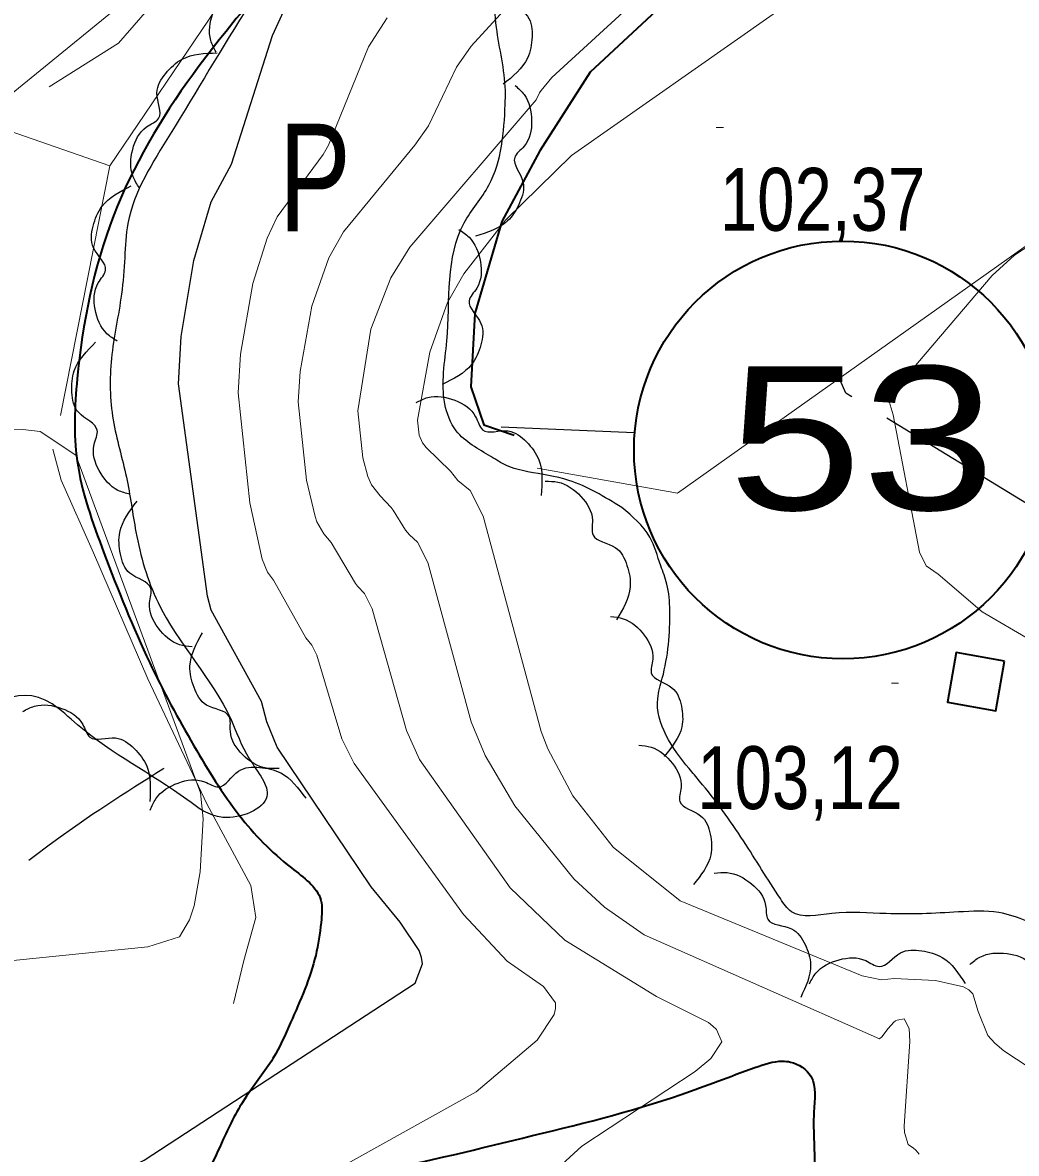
# Model space of a CAD drawing. Extents: x 483843 to 488449, y 4381269 to 4384483.
# Drawn here: x 486483.2 to 486621.6, y 4383075.2 to 4383232.7 of the extents above; entities that cross this region are included whole.
import ezdxf
from ezdxf.enums import TextEntityAlignment as Align

# ---------------------------------------------------------------- set-up
doc = ezdxf.new("R2010")
doc.units = 0
doc.header["$LTSCALE"] = 3.8
doc.linetypes.add('LONG_DASHED', pattern=[7.5, 6, -1.5])
for name, color, linetype, lineweight in [('13', 7, 'Continuous', 35), ('25', 7, 'LONG_DASHED', 25), ('27', 7, 'Continuous', 25), ('47', 7, 'Continuous', 35), ('51', 7, 'Continuous', 13), ('6', 7, 'Continuous', 35), ('7', 7, 'Continuous', 13), ('8', 7, 'Continuous', 25), ('9', 7, 'Continuous', 13)]:
    doc.layers.add(name, color=color, linetype=linetype, lineweight=lineweight)
doc.layers.add('31', color=7, linetype='Continuous')

msp = doc.modelspace()

# ---------------------------------------------------------------- linework, layer by layer
at = {"layer": '25'}
msp.add_lwpolyline([(486704.92, 4383073.62), (486705.71, 4383081.56), (486704.16, 4383088.86), (486698.64, 4383095.92), (486687.91, 4383106.95), (486677.47, 4383111.38), (486664.49, 4383116.74), (486654.91, 4383123.56), (486649.09, 4383130.99), (486645.39, 4383140.13), (486641.95, 4383145.88), (486638.42, 4383151.26), (486632.51, 4383157.34), (486627.26, 4383162.75), (486622.95, 4383165.73), (486597.81, 4383181.1), (486597.01, 4383182.91), (486596.65, 4383184.2)], dxfattribs=at)
msp.add_spline([(486437.35, 4383083.44), (486463.16, 4383099.97), (486490.09, 4383120.52), (486505.66, 4383130.62)], degree=3, dxfattribs=at)
at = {"layer": '27'}
for points in [[(486610.86, 4384044.96), (486626.92, 4384050.28), (486637.16, 4384047.74), (486652.05, 4384044.37), (486668.53, 4384042.49), (486656.8, 4383988.7), (486633.28, 4383928.86), (486626.29, 4383912.38), (486620.95, 4383890.47), (486618.98, 4383873.39), (486617.47, 4383861.93), (486622.54, 4383859.83), (486631.45, 4383858.8), (486644.63, 4383856.29), (486649.12, 4383845.49), (486645.98, 4383835.48), (486644.53, 4383823.42), (486643.59, 4383804.83), (486644.04, 4383789.06), (486650.17, 4383776.97), (486661.43, 4383767.05), (486666.65, 4383759.32), (486665.61, 4383749.81), (486664.24, 4383748.18), (486659.87, 4383747.12), (486650.35, 4383747.78), (486629.58, 4383749.13), (486612.5, 4383751.02), (486592.66, 4383759.56), (486583.46, 4383745.88), (486580.74, 4383723.11), (486572.16, 4383689.84), (486560.68, 4383659.02), (486553.32, 4383631.81), (486543.18, 4383605.32), (486532.56, 4383576.21), (486523.53, 4383553.45), (486518.77, 4383540.54), (486501.4, 4383543.49), (486476.15, 4383556.3), (486468.29, 4383557.62), (486465.07, 4383557.96), (486462.29, 4383558.08), (486460.26, 4383557.81), (486439.29, 4383544.45), (486415.17, 4383526.49), (486391.53, 4383510.54), (486385.69, 4383506.57), (486377.62, 4383503.39), (486371.16, 4383503.41), (486344.21, 4383501.99), (486329.53, 4383482.99), (486328.89, 4383480.37), (486326.87, 4383475.75), (486312.85, 4383471.45), (486300.33, 4383482.51), (486290.76, 4383490.08), (486283.31, 4383493.56), (486272.61, 4383495.89), (486284, 4383520.94), (486252.05, 4383537.68), (486229.62, 4383543.55), (486216.83, 4383551.46), (486203.95, 4383558.48), (486174.8, 4383524.83), (486205.26, 4383519.21), (486220.9, 4383511.34), (486230.24, 4383508.13), (486241.13, 4383503.92), (486264.65, 4383495.7), (486250.48, 4383465.06), (486236.28, 4383432.55), (486231.27, 4383423.25), (486225.77, 4383410.64), (486214.94, 4383382.73), (486214.23, 4383380.42), (486219.38, 4383373.59), (486258.75, 4383355.69), (486297.13, 4383332.33), (486352.51, 4383306.4), (486336.13, 4383294.48), (486320.46, 4383268.89), (486317.3, 4383262.94), (486310.85, 4383257.93), (486295.11, 4383254.25), (486285.76, 4383251.31), (486282.23, 4383245.35), (486279.78, 4383236.83), (486280.35, 4383218.97), (486309.23, 4383192.29), (486315, 4383181.33)], [(486566.59, 4383165.19), (486559.21, 4383168.97), (486553.53, 4383170.18), (486550.54, 4383171.05), (486548.38, 4383172.28), (486543.56, 4383175.88), (486541.96, 4383179.65), (486542.24, 4383188.43), (486544.65, 4383204.83), (486548.1, 4383210.1), (486550.36, 4383221.33), (486550.39, 4383223.28), (486549.16, 4383232.07), (486548.56, 4383237.11), (486546.53, 4383242.09), (486542.38, 4383245.23), (486539.32, 4383246.7), (486534.38, 4383247.29), (486528.45, 4383247.6), (486514.92, 4383235.49), (486503.71, 4383217.19), (486497.82, 4383204.75), (486497.38, 4383200.03), (486496.93, 4383194.93), (486495.53, 4383185.95), (486495.78, 4383177.39), (486497.62, 4383169.41), (486498.94, 4383161.81), (486502.02, 4383151.94), (486512.14, 4383135.73), (486514.76, 4383130.14), (486517.17, 4383124.93), (486511.05, 4383122.02), (486506.05, 4383124.49), (486490.82, 4383134.91), (486487.26, 4383137.82), (486455.32, 4383113.66), (486442.37, 4383104.77), (486437.83, 4383086.67), (486430.34, 4383082.5), (486404.07, 4383086.78), (486395.79, 4383090.28), (486389.3, 4383093.22), (486382.29, 4383096.02), (486378.87, 4383098.55), (486381.09, 4383112.25), (486383.37, 4383119.49), (486385.11, 4383130.58), (486386.58, 4383138.73), (486382.65, 4383142.09), (486371.02, 4383149.11)], [(486510.1, 4383228.64), (486509.37, 4383230.26), (486509.66, 4383234.04), (486511.87, 4383237), (486513.65, 4383238.02), (486513.74, 4383241.57), (486515.21, 4383244.17), (486517.65, 4383245.95), (486522.59, 4383246.39)], [(486547.54, 4383245.71), (486549.16, 4383245), (486551.47, 4383241.99), (486551.8, 4383238.31), (486551.16, 4383236.36), (486553.46, 4383233.66), (486554.11, 4383230.74), (486553.47, 4383227.79), (486550.09, 4383224.16)], [(486510.56, 4382972.83), (486592.89, 4382960.7), (486601.82, 4382957.51), (486605.65, 4382949.21), (486605.01, 4382945.38), (486612.67, 4382941.55), (486617.14, 4382941.55), (486645.86, 4382947.29), (486666.92, 4382951.76), (486682.87, 4382958.79), (486691.17, 4382972.2), (486697.55, 4382995.18), (486698.19, 4383013.7), (486700.1, 4383028.38), (486705.21, 4383044.98), (486712.23, 4383062.86), (486713.51, 4383076.27), (486713.51, 4383089.04), (486710.95, 4383094.79), (486707.76, 4383100.53), (486695, 4383117.13), (486669.47, 4383126.71), (486659.9, 4383138.2), (486650.96, 4383150.33), (486637.56, 4383166.93), (486626.71, 4383177.15), (486626.71, 4383182.26), (486685.43, 4383205.88), (486717.33, 4383225.68), (486728.82, 4383230.78), (486732.65, 4383230.78), (486739.03, 4383228.87), (486743.5, 4383227.59), (486748.61, 4383221.21), (486745.41, 4383218.01), (486738.39, 4383203.97), (486732.65, 4383177.15), (486727.55, 4383157.36), (486725.63, 4383141.39), (486727.55, 4383133.73), (486765.2, 4383119.05), (486811.79, 4383105), (486813.06, 4383104.36), (486819.44, 4383106.92), (486824.55, 4383113.3), (486825.19, 4383127.35), (486820.08, 4383159.91), (486816.89, 4383173.96), (486816.89, 4383178.43), (486819.44, 4383183.54), (486826.46, 4383182.9), (486839.23, 4383173.96), (486851.35, 4383158.63), (486851.35, 4383155.44), (486854.55, 4383149.7), (486860.29, 4383146.5), (486874.33, 4383147.78), (486881.35, 4383147.78), (486885.18, 4383146.5), (486885.82, 4383140.12), (486878.16, 4383135.65), (486855.18, 4383117.77), (486850.08, 4383106.92), (486844.33, 4383092.87), (486846.25, 4383073.72), (486850.08, 4383059.67), (486853.27, 4383048.81), (486859.01, 4383039.24), (486866.03, 4383030.3), (486874.97, 4383020.08), (486875.61, 4383011.78), (486873.05, 4382997.74), (486873.05, 4382979.86), (486877.52, 4382957.51), (486880.71, 4382931.33), (486896.03, 4382901.96), (486916.45, 4382878.98), (486920.28, 4382878.34), (486934.96, 4382878.98), (486953.46, 4382889.19), (486954.74, 4382904.52), (486949.64, 4382917.29), (486943.25, 4382926.22), (486931.13, 4382935.16), (486926.66, 4382940.27), (486927.94, 4382947.29), (486935.6, 4382954.32), (486935.6, 4382959.43), (486931.77, 4382975.39), (486917.73, 4383017.53), (486919, 4383028.38)], [(486499.42, 4383209.73), (486498.54, 4383211.28), (486498.49, 4383215.07), (486500.42, 4383218.21), (486502.1, 4383219.39), (486501.87, 4383222.94), (486503.1, 4383225.66), (486505.37, 4383227.65), (486510.25, 4383228.53)], [(486551.76, 4383223.97), (486553.01, 4383222.71), (486554.05, 4383219.06), (486553, 4383215.52), (486551.69, 4383213.94), (486552.84, 4383210.58), (486552.37, 4383207.63), (486550.69, 4383205.11), (486546.21, 4383202.99)], [(486496.35, 4383188.37), (486494.91, 4383189.4), (486493.26, 4383192.82), (486493.7, 4383196.48), (486494.72, 4383198.26), (486493.02, 4383201.38), (486492.98, 4383204.37), (486494.21, 4383207.13), (486498.27, 4383209.99)], [(486543.91, 4383203.92), (486545.33, 4383202.86), (486546.91, 4383199.41), (486546.41, 4383195.75), (486545.34, 4383194), (486546.99, 4383190.84), (486546.97, 4383187.86), (486545.69, 4383185.12), (486541.57, 4383182.34)], [(486498.13, 4383167.04), (486496.44, 4383167.58), (486493.83, 4383170.33), (486493.11, 4383173.95), (486493.55, 4383175.96), (486490.97, 4383178.41), (486490.02, 4383181.24), (486490.35, 4383184.25), (486493.33, 4383188.21)], [(486537.95, 4383179.82), (486539.58, 4383180.51), (486543.35, 4383180.13), (486546.25, 4383177.84), (486547.23, 4383176.03), (486550.78, 4383175.85), (486553.34, 4383174.33), (486555.06, 4383171.83), (486555.37, 4383166.88)], [(486555.93, 4383168.84), (486557.7, 4383168.73), (486560.92, 4383166.73), (486562.51, 4383163.4), (486562.6, 4383161.35), (486565.7, 4383159.63), (486567.33, 4383157.13), (486567.78, 4383154.14), (486565.88, 4383149.55)], [(486506.77, 4383145.76), (486505.02, 4383146.06), (486502.05, 4383148.42), (486500.85, 4383151.91), (486501.01, 4383153.96), (486498.11, 4383156.03), (486496.78, 4383158.7), (486496.69, 4383161.73), (486499.1, 4383166.06)], [(486517.12, 4382975.46), (486478.87, 4382976.46), (486461.53, 4382976.33), (486451.25, 4382976.18), (486439.08, 4382975.37), (486432.08, 4382973.37), (486426.88, 4382972.32), (486418.36, 4382969.44), (486413.52, 4382966.81), (486407.62, 4382963.07), (486396.4, 4382955.5), (486391.57, 4382953.32), (486373.31, 4382951.18), (486352.48, 4382948.33), (486347.06, 4382947.35), (486336.84, 4382945.85), (486333.37, 4382944.62), (486327.79, 4382943.05), (486327.57, 4382943.13), (486330.01, 4382956.45), (486336.39, 4382967.39), (486336.97, 4382971.21), (486337.3, 4382972.93), (486339.42, 4382979.43), (486364.33, 4382984.7), (486392.61, 4382989.55), (486423.95, 4382997.95), (486432.35, 4382997.98), (486439.93, 4382998.02), (486449.54, 4382998.04), (486459.3, 4382998.27), (486474.7, 4382999.48), (486495, 4383002.26), (486504.46, 4383003.25), (486521.76, 4383006.08), (486527.57, 4383007.87), (486540.54, 4383012.19), (486550.15, 4383012.88), (486560.61, 4383014.98), (486576.64, 4383018.5), (486580.1, 4383018.68), (486592.33, 4383018.65), (486595.18, 4383018.99), (486596.85, 4383020.31), (486594.95, 4383023.72), (486589.65, 4383030.4), (486586.83, 4383033.06), (486582.24, 4383037.56), (486580.93, 4383040.2), (486581.8, 4383043.49), (486584.78, 4383046.9), (486593.6, 4383060.2), (486594.82, 4383061.46), (486598.41, 4383060.81), (486601.45, 4383058.07), (486608.32, 4383050.54), (486613.16, 4383047.99), (486625.59, 4383046.09), (486644.16, 4383043.2), (486650.63, 4383039.28), (486654.38, 4383039.07), (486657.61, 4383039.33), (486661.82, 4383039.94), (486666.5, 4383042.05), (486668.17, 4383048.86), (486668.43, 4383056.66), (486659.26, 4383070.74), (486654.39, 4383076.97), (486650.74, 4383083.55), (486649, 4383088.22), (486644.49, 4383092.64), (486637.44, 4383098.52), (486637.21, 4383098.07), (486635.3, 4383100.73), (486626.82, 4383106.18), (486619.13, 4383108.76), (486613.5, 4383108.84), (486603.45, 4383108.61), (486595.87, 4383108.64), (486590.24, 4383108.88), (486588.69, 4383110.7), (486583.56, 4383118.73), (486577.45, 4383127.07), (486575.97, 4383128.81), (486571.61, 4383138.56), (486572.25, 4383141.4), (486573.29, 4383150.84), (486572.89, 4383154.52), (486572.03, 4383157.08), (486570.51, 4383161.08), (486566.59, 4383165.19)], [(486565.05, 4383150.01), (486566.8, 4383149.7), (486569.74, 4383147.41), (486570.91, 4383144.06), (486570.72, 4383142.1), (486573.59, 4383140.09), (486574.9, 4383137.53), (486574.97, 4383134.64), (486572.51, 4383130.51)], [(486518.88, 4383128.85), (486517.11, 4383128.87), (486513.81, 4383130.75), (486512.09, 4383134.02), (486511.93, 4383136.07), (486508.76, 4383137.67), (486507.03, 4383140.11), (486506.47, 4383143.08), (486508.19, 4383147.73)], [(486483.18, 4383136.78), (486484.8, 4383137.51), (486488.59, 4383137.2), (486491.53, 4383134.98), (486492.54, 4383133.19), (486496.1, 4383133.08), (486498.69, 4383131.61), (486500.45, 4383129.15), (486500.87, 4383124.21)], [(486568.96, 4383132.08), (486570.7, 4383131.8), (486573.66, 4383129.53), (486574.86, 4383126.19), (486574.7, 4383124.23), (486577.59, 4383122.24), (486578.92, 4383119.68), (486579, 4383116.79), (486576.59, 4383112.65)], [(486500.94, 4383123.04), (486501.72, 4383124.62), (486504.83, 4383126.81), (486508.5, 4383126.99), (486510.43, 4383126.26), (486513.23, 4383128.46), (486516.16, 4383128.98), (486519.1, 4383128.23), (486522.58, 4383124.69)], [(486579.49, 4383114.23), (486581.26, 4383114.33), (486584.69, 4383112.76), (486586.64, 4383109.76), (486586.95, 4383107.82), (486590.23, 4383106.51), (486592.13, 4383104.31), (486592.9, 4383101.52), (486591.52, 4383096.95)], [(486592.75, 4383098.85), (486593.64, 4383100.31), (486596.9, 4383102.18), (486600.59, 4383102.07), (486602.45, 4383101.25), (486605.42, 4383103.13), (486608.38, 4383103.43), (486611.24, 4383102.5), (486614.45, 4383098.87)], [(486615.06, 4383101.54), (486616.49, 4383102.56), (486620.26, 4383103.05), (486623.6, 4383101.56), (486624.97, 4383100.1), (486628.47, 4383100.73), (486631.32, 4383099.88), (486633.57, 4383097.95), (486635.03, 4383093.41)]]:
    msp.add_spline(points, degree=3, dxfattribs=at)
at = {"layer": '47'}
msp.add_lwpolyline([(486619.93, 4383143.79), (486613.18, 4383144.97), (486611.97, 4383138.05), (486618.72, 4383136.87)], close=True, dxfattribs=at)
at = {"layer": '51'}
msp.add_line((486488.44, 4383178.02), (486495.31, 4383212.81), dxfattribs=at)
for points in [[(486486.84, 4383223.81), (486496.53, 4383229.9), (486508.36, 4383243.54)], [(486421.45, 4383238.51), (486495.31, 4383212.81), (486510.03, 4383234.51)], [(486554.81, 4383170.69), (486574.35, 4383167.18), (486625.97, 4383203.81)], [(486512.55, 4383096.11), (486513.99, 4383102.09), (486515.65, 4383108.07), (486514.96, 4383112.51), (486508.82, 4383123.93), (486500.59, 4383141.3), (486493.04, 4383158.89), (486488.53, 4383169.01), (486487.39, 4383173.31)]]:
    msp.add_lwpolyline(points, dxfattribs=at)
at = {"layer": '6', "lineweight": 25}
msp.add_line((486549.81, 4383176.42), (486568.33, 4383175.65), dxfattribs=at)
at = {"layer": '6'}
msp.add_lwpolyline([(486572.68, 4383235.58), (486562.22, 4383225.85), (486555.2, 4383214.86), (486549.89, 4383205.03), (486546.16, 4383192.21), (486545.59, 4383181.98), (486547.39, 4383176.69), (486551.61, 4383175.26)], dxfattribs=at)
msp.add_circle((486597.41, 4383173.21), 29.1, dxfattribs=at)
msp.add_spline([(486616.4, 4383398.76), (486609.53, 4383398.32), (486605.76, 4383397.51), (486603.64, 4383396.68), (486601.06, 4383394.53), (486581.77, 4383363.75), (486567.92, 4383345.34), (486555.49, 4383325.84), (486547.31, 4383311.93), (486544.63, 4383297.26), (486542.93, 4383288.69), (486537.77, 4383273.81), (486528.83, 4383256.87), (486521.61, 4383244.78), (486506.85, 4383225.48), (486495.82, 4383205.81), (486490.76, 4383183.12), (486490.75, 4383171.7), (486494.48, 4383158.89), (486500.87, 4383143.53), (486507.02, 4383132), (486513.34, 4383122.31), (486520.6, 4383114.98), (486524.69, 4383110.49), (486524.72, 4383107.37), (486523.98, 4383102.8), (486520.48, 4383093.44), (486518.01, 4383088.42), (486514.34, 4383083.16), (486511.09, 4383077.17), (486509.02, 4383072.98), (486506.76, 4383070.57), (486504.86, 4383068.89), (486504.98, 4383068.05), (486506.45, 4383067.29), (486509.87, 4383067.88), (486515.23, 4383069.39), (486530.79, 4383072.38), (486552.79, 4383077.34), (486574.89, 4383083.42), (486585.15, 4383087.17), (486588.99, 4383088.06), (486590.1, 4383087.94), (486592.93, 4383085.95), (486593.37, 4383080.97), (486593.38, 4383076.71), (486593.42, 4383068.62), (486592.95, 4383062.34)], degree=3, dxfattribs=at)
at = {"layer": '7'}
for p, q in [((486579.75, 4383218.12), (486580.75, 4383218.12)), ((486604.16, 4383140.71), (486605.16, 4383140.71))]:
    msp.add_line(p, q, dxfattribs=at)
at = {"layer": '8'}
for points in [[(486538.4, 4383103.46), (486535.76, 4383107.4), (486531.69, 4383112.36), (486518.61, 4383131.78), (486517.16, 4383135.31), (486516.41, 4383138.18), (486509.44, 4383150.87), (486508.9, 4383152.83), (486504.87, 4383182.44), (486505.22, 4383189.02), (486507.02, 4383199.62), (486509.41, 4383207.79), (486512.23, 4383213.04), (486517.96, 4383230.93), (486519.53, 4383234.38)], [(486214.48, 4383106.02), (486230.1, 4383085.56), (486243.57, 4383072.38), (486250.02, 4383067.83), (486255.37, 4383065.62), (486268.21, 4383062.17), (486394.11, 4383047.05), (486417.06, 4383047.95), (486449.48, 4383053.2), (486497.4, 4383072.7), (486497.92, 4383073.16), (486498.19, 4383073.32), (486500.1, 4383074.26), (486537.84, 4383098.92), (486538.85, 4383101.62), (486538.72, 4383102.51), (486538.4, 4383103.46)]]:
    msp.add_lwpolyline(points, dxfattribs=at)
at = {"layer": '9'}
for points in [[(486479.53, 4383221.15), (486503.22, 4383240.48), (486505.26, 4383242.6), (486505.47, 4383243.51), (486508.59, 4383252.15), (486511.49, 4383257.02), (486514.67, 4383260.76), (486536.41, 4383280.6), (486541.72, 4383283.44), (486545.37, 4383284.78), (486547.03, 4383285.7), (486579.76, 4383312.32), (486595.98, 4383321.52), (486606.13, 4383325.46), (486636.2, 4383333.92), (486660.46, 4383337.43), (486708.29, 4383348.58), (486760.42, 4383353.62), (486812.91, 4383348.73), (486850.69, 4383338.27)], [(486545.5, 4383167.55), (486543.76, 4383168.96), (486542.73, 4383170.26), (486539.38, 4383173.54), (486538.86, 4383174.22), (486538.39, 4383175.29), (486538.17, 4383177.37), (486539.89, 4383186.83), (486542.33, 4383193.75), (486544.63, 4383197.75), (486550.47, 4383205.27), (486559.58, 4383214.21), (486587.7, 4383233.93), (486619.7, 4383248.63), (486743.33, 4383288.05)], [(486562.29, 4383247.72), (486545.61, 4383229.46), (486543.59, 4383226.54), (486539.68, 4383218.37), (486537.8, 4383215.67), (486527.86, 4383203.59), (486525.82, 4383199.96), (486523.46, 4383193.22), (486521.83, 4383184.13), (486521.52, 4383179.91), (486522.68, 4383168.98), (486523.88, 4383163.93), (486524.14, 4383163.18), (486525.11, 4383161.5), (486526.15, 4383160.31), (486529.52, 4383154.62), (486529.82, 4383154.21), (486530.79, 4383153.2), (486531.86, 4383151.09), (486536.63, 4383134.14), (486538.45, 4383130.07), (486551.04, 4383112.21), (486558.68, 4383104.91), (486571.42, 4383097.07), (486578.69, 4383093.43), (486579.3, 4383092.95), (486579.79, 4383092.48), (486580.55, 4383090.75), (486578.99, 4383088.42), (486576.81, 4383086.62), (486561.06, 4383076.22), (486554.92, 4383070.58)], [(486533.92, 4383233.42), (486531.33, 4383229.36), (486525.77, 4383215.69), (486525.01, 4383214.36), (486518.63, 4383205.69), (486517.21, 4383202.72), (486515.24, 4383196.42), (486513.52, 4383186.57), (486513.2, 4383181.18), (486514.82, 4383165.83), (486516.52, 4383158), (486517.27, 4383156.19), (486518.12, 4383155.06), (486522.6, 4383147.05), (486523.43, 4383146.03), (486524.13, 4383144.63), (486527.62, 4383132.96), (486529.32, 4383129.53), (486544.57, 4383108.47), (486550.64, 4383101.97)], [(486567.36, 4383234.72), (486556.85, 4383225.11), (486555.37, 4383223.28), (486555.15, 4383222.96), (486554.68, 4383221.98), (486537.08, 4383201.48), (486534.42, 4383197.19), (486531.67, 4383190.03), (486529.84, 4383178.64), (486530.53, 4383172.13), (486531.24, 4383169.51), (486531.76, 4383168.36), (486532.94, 4383166.82), (486534.47, 4383165.2), (486534.75, 4383164.82), (486536.49, 4383162.02), (486537.03, 4383161.37), (486538.15, 4383160.38), (486539.58, 4383157.54), (486545.63, 4383135.33), (486547.56, 4383130.63), (486551.7, 4383123.62), (486559.94, 4383113.47), (486564.21, 4383109.52), (486569.74, 4383105.66), (486602.49, 4383091.16), (486602.81, 4383091.43), (486603.7, 4383092.63), (486604.49, 4383093.5), (486604.72, 4383093.66), (486604.97, 4383093.78), (486605.94, 4383093.96), (486606.63, 4383092.62), (486606.72, 4383090.78), (486605.95, 4383078.98), (486605.99, 4383078.1), (486606.51, 4383076.44), (486607.24, 4383075.96), (486607.57, 4383075.67), (486608.03, 4383075.09)], [(486635.15, 4383209.41), (486621.31, 4383200.34), (486618.18, 4383197.53), (486604.86, 4383181.85), (486604.13, 4383181.28), (486603.86, 4383181.01), (486603.58, 4383180.6), (486603.55, 4383180.29), (486603.57, 4383180.21), (486603.61, 4383180.14), (486603.85, 4383179.95), (486604.41, 4383178.11), (486608.05, 4383158.97), (486608.98, 4383157.05), (486610.67, 4383155.92), (486616.78, 4383150.65), (486623.62, 4383146.65)], [(486469.93, 4383100.87), (486500.62, 4383103.97), (486505.01, 4383105.4), (486506.41, 4383107.76), (486507.03, 4383109.72), (486507.87, 4383114.44), (486508.3, 4383121.84), (486507.93, 4383125.43), (486490.58, 4383172.48), (486485.59, 4383175.77), (486483.19, 4383176.08), (486480.34, 4383176.14)], [(486642.01, 4383071.37), (486637.31, 4383077.24), (486633.95, 4383080.23), (486619.82, 4383089.49), (486618.58, 4383090.58), (486617.6, 4383091.61), (486616.22, 4383094.96), (486615.51, 4383097.46), (486614.94, 4383097.98), (486614.22, 4383098.41), (486610.31, 4383099.29), (486604.52, 4383099.56), (486602.78, 4383099.4), (486600.09, 4383099.96), (486574.72, 4383110.4), (486565.4, 4383117.87), (486559.77, 4383125.04), (486556.3, 4383131.55), (486555.38, 4383133.98), (486547.31, 4383163.99), (486545.5, 4383167.55)], [(486550.64, 4383101.97), (486555.71, 4383098.47), (486557.37, 4383096.18), (486557.38, 4383095.4), (486557.18, 4383094.55), (486554.84, 4383090.96), (486546.32, 4383083.77), (486516.25, 4383067.02), (486467.05, 4383047.31), (486398.23, 4383032.04), (486389.1, 4383030.98), (486222.26, 4383053), (486203.42, 4383057.84)]]:
    msp.add_lwpolyline(points, dxfattribs=at)

# ---------------------------------------------------------------- texts
at = {"layer": '13', "width": 1.25}
msp.add_text('53', height=20, dxfattribs=at).set_placement((486581.45, 4383164.86))
at = {"layer": '31', "width": 0.75}
msp.add_text('P', height=15, dxfattribs=at).set_placement((486523.86, 4383203.65), align=Align.CENTER)
at = {"layer": '7', "width": 0.8}
for s, p in [('102,37', (486580.25, 4383203.75)), ('103,12', (486577.11, 4383123.18))]:
    msp.add_text(s, height=8.75, dxfattribs=at).set_placement(p)

doc.saveas('drawing.dxf')
